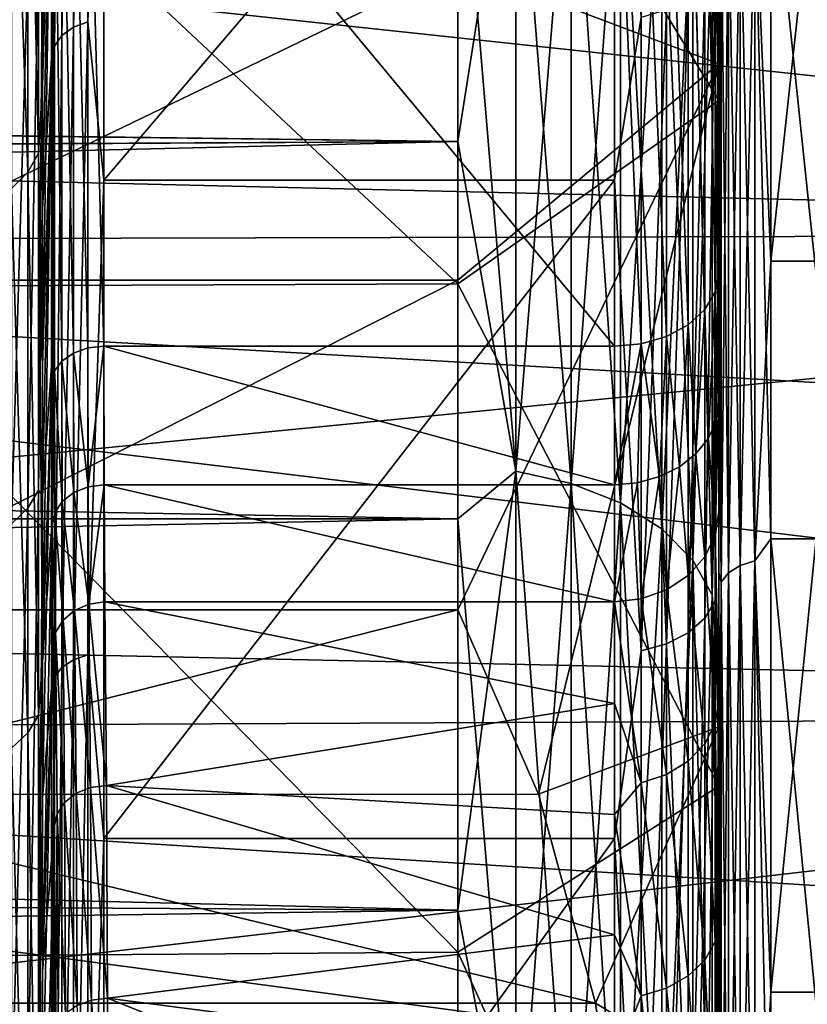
# Model space of a CAD drawing. Header units: metres. Extents: x -22 to 73, y -229 to 22.
# Tile 319 of 447: x 49.56 to 51.07, y 12.16 to 14.05. Entities that reach past the tile are written whole.
import ezdxf

# ---------------------------------------------------------------- set-up
doc = ezdxf.new("R2010")
doc.units = ezdxf.units.M
doc.layers.add('solid_509500_SW0001', color=7, linetype='CONTINUOUS')

msp = doc.modelspace()

# ---------------------------------------------------------------- linework, layer by layer
at = {"layer": 'solid_509500_SW0001'}
for points in [[(50.900002, 18.558929, 74.754898), (50.900002, 13.89556, 82.034813), (50.900002, 17.899578, 76.34671)], [(50.900002, 16.081785, 78.580109), (50.900002, 13.89556, 82.034813), (50.900002, 18.558929, 74.754898)], [(50.900002, 17.899578, 76.34671), (50.900002, 13.89556, 82.034813), (50.900002, 15.097686, 80.732727)], [(50.900002, 16.081785, 78.580109), (50.900002, 15.048808, 80.00399), (50.900002, 13.89556, 82.034813)], [(49.640697, 14.019617, 80.838112), (49.6628, 14.03562, 80.85276), (49.6628, 15.134165, 79.539032)], [(49.640697, 15.11691, 79.525871), (49.640697, 14.019617, 80.838112), (49.6628, 15.134165, 79.539032)], [(49.6628, 14.03562, 80.85276), (49.690479, 14.045868, 80.862144), (49.690479, 15.145215, 79.547455)], [(49.6628, 15.134165, 79.539032), (49.6628, 14.03562, 80.85276), (49.690479, 15.145215, 79.547455)], [(49.690479, 15.145215, 79.547455), (49.690479, 14.045868, 80.862144), (49.720963, 14.889377, 79.883141)], [(49.640697, 15.11691, 79.525871), (49.626297, 15.095104, 79.509247), (49.626297, 13.999394, 80.819588)], [(49.640697, 15.11691, 79.525871), (49.626297, 13.999394, 80.819588), (49.640697, 14.019617, 80.838112)], [(50.900002, 13.965359, 54.034641), (50.900002, 15.129377, 55.304943), (50.400002, 14.154616, 54.953571)], [(50.900002, 14.74995, 55.630627), (50.900002, 15.129377, 55.304943), (50.900002, 13.965359, 54.034641)], [(49.626297, 15.095104, 79.509247), (49.620975, 14.538611, 80.157196), (49.620975, 13.976914, 80.799004)], [(49.626297, 13.999394, 80.819588), (49.626297, 15.095104, 79.509247), (49.620975, 13.976914, 80.799004)], [(50.400002, 14.715444, 80.410408), (50.900002, 15.097686, 80.732727), (50.900002, 13.89556, 82.034813)], [(49.603432, 13.923838, 56.67728), (49.620975, 15.043667, 56.473652), (49.620975, 14.509841, 55.808479)], [(49.603432, 13.923838, 56.67728), (49.603432, 14.431903, 57.332413), (49.620975, 15.043667, 56.473652)], [(50.893185, 14.158701, 80.965469), (50.900002, 13.890158, 81.327637), (50.900002, 15.048808, 80.00399)], [(50.900002, 15.048808, 80.00399), (50.900002, 12.581553, 83.223892), (50.900002, 13.89556, 82.034813)], [(50.900002, 15.048808, 80.00399), (50.900002, 13.890158, 81.327637), (50.900002, 12.581553, 83.223892)], [(49.690479, 14.045868, 80.862144), (49.720963, 13.742634, 81.19252), (49.720963, 14.889377, 79.883141)], [(49.720963, 13.742634, 81.19252), (50.700001, 13.742634, 81.19252), (50.700001, 14.889377, 79.883141)], [(49.720963, 13.742634, 81.19252), (50.700001, 14.889377, 79.883141), (49.720963, 14.889377, 79.883141)], [(50.700001, 14.889377, 79.883141), (50.700001, 13.742634, 81.19252), (50.75156, 14.054363, 80.869926)], [(50.969189, 14.315472, 82.315475), (51, 13.587374, 83.014854), (51, 14.878596, 81.736443)], [(51.139996, 14.878596, 81.736443), (51, 14.878596, 81.736443), (51, 13.587374, 83.014854)], [(51.139996, 13.587374, 83.014854), (51.139996, 14.878596, 81.736443), (51, 13.587374, 83.014854)], [(50.900002, 13.520258, 82.94072), (50.900002, 14.80511, 81.668617), (50.900002, 14.160263, 82.823524)], [(50.904896, 14.270053, 82.27005), (50.900002, 14.80511, 81.668617), (50.900002, 13.520258, 82.94072)], [(49.575569, 14.721699, 57.909058), (49.595928, 14.760883, 57.882198), (49.595928, 13.794508, 56.599773)], [(49.595928, 14.760883, 57.882198), (49.603432, 14.431903, 57.332413), (49.603432, 13.923838, 56.67728)], [(49.595928, 13.794508, 56.599773), (49.595928, 14.760883, 57.882198), (49.603432, 13.923838, 56.67728)], [(50.893185, 14.698559, 55.649914), (50.900002, 14.74995, 55.630627), (50.900002, 13.565347, 54.341892)], [(50.900002, 13.565347, 54.341892), (50.900002, 14.74995, 55.630627), (50.900002, 13.965359, 54.034641)], [(49.543716, 14.688126, 57.932068), (49.575569, 14.721699, 57.909058), (49.575569, 13.757888, 56.630035)], [(49.575569, 13.757888, 56.630035), (49.575569, 14.721699, 57.909058), (49.595928, 13.794508, 56.599773)], [(49.150002, 14.713071, 80.413223), (50.400002, 14.715444, 80.410408), (50.400002, 13.543731, 81.679543)], [(49.150002, 13.538564, 81.684654), (49.150002, 14.713071, 80.413223), (50.400002, 13.543731, 81.679543)], [(50.400002, 13.543731, 81.679543), (50.400002, 14.715444, 80.410408), (50.900002, 13.89556, 82.034813)], [(49.543716, 13.726514, 56.655964), (49.543716, 14.688126, 57.932068), (49.575569, 13.757888, 56.630035)], [(50.893185, 14.698559, 55.649914), (50.893185, 13.52887, 54.37862), (50.87318, 14.661593, 55.680973)], [(50.893185, 14.698559, 55.649914), (50.900002, 13.565347, 54.341892), (50.893185, 13.52887, 54.37862)], [(50.87318, 14.661593, 55.680973), (50.87318, 13.494846, 54.412876), (50.841347, 14.629859, 55.707638)], [(50.893185, 13.52887, 54.37862), (50.87318, 13.494846, 54.412876), (50.87318, 14.661593, 55.680973)], [(50.841347, 14.629859, 55.707638), (50.841347, 13.465636, 54.442287), (50.799866, 14.605521, 55.728088)], [(50.87318, 13.494846, 54.412876), (50.841347, 13.465636, 54.442287), (50.841347, 14.629859, 55.707638)], [(46.391273, 14.611442, 60.056919), (46.391273, 13.816216, 58.74263), (53.890381, 14.42117, 59.982529)], [(50.799866, 14.605521, 55.728088), (50.799866, 13.443235, 54.46484), (50.75156, 14.590242, 55.740925)], [(50.841347, 13.465636, 54.442287), (50.799866, 13.443235, 54.46484), (50.799866, 14.605521, 55.728088)], [(49.690479, 14.581423, 55.748333), (49.720963, 14.602023, 55.765484), (49.720963, 13.424409, 54.483795)], [(49.720963, 14.602023, 55.765484), (50.700001, 13.424409, 54.483795), (49.720963, 13.424409, 54.483795)], [(49.720963, 14.602023, 55.765484), (50.700001, 14.602023, 55.765484), (50.700001, 13.424409, 54.483795)], [(50.700001, 14.602023, 55.765484), (50.75156, 13.429173, 54.479), (50.700001, 13.424409, 54.483795)], [(50.700001, 14.602023, 55.765484), (50.75156, 14.590242, 55.740925), (50.75156, 13.429173, 54.479)], [(50.799866, 13.443235, 54.46484), (50.75156, 13.429173, 54.479), (50.75156, 14.590242, 55.740925)], [(49.640697, 14.554172, 55.771233), (49.6628, 14.570785, 55.757275), (49.6628, 13.411263, 54.497032)], [(49.6628, 14.570785, 55.757275), (49.690479, 14.581423, 55.748333), (49.690479, 13.421055, 54.487171)], [(49.6628, 14.570785, 55.757275), (49.690479, 13.421055, 54.487171), (49.6628, 13.411263, 54.497032)], [(49.690479, 13.421055, 54.487171), (49.690479, 14.581423, 55.748333), (49.720963, 13.424409, 54.483795)], [(49.640697, 14.554172, 55.771233), (49.640697, 13.395972, 54.512428), (49.626297, 14.533177, 55.788872)], [(49.640697, 14.554172, 55.771233), (49.6628, 13.411263, 54.497032), (49.640697, 13.395972, 54.512428)], [(49.603432, 13.688426, 79.606216), (49.620975, 13.976914, 80.799004), (49.620975, 14.538611, 80.157196)], [(49.603432, 14.209835, 78.961647), (49.603432, 13.688426, 79.606216), (49.620975, 14.538611, 80.157196)], [(49.626297, 14.533177, 55.788872), (49.626297, 13.376649, 54.531883), (49.620975, 14.509841, 55.808479)], [(49.640697, 13.395972, 54.512428), (49.626297, 13.376649, 54.531883), (49.626297, 14.533177, 55.788872)], [(50.400002, 13.816713, 83.814499), (50.400002, 14.512316, 83.178696), (19.74544, 14.217641, 83.455055)], [(50.400002, 14.512316, 52.821308), (50.400002, 13.816713, 52.185501), (19.761166, 14.199402, 52.528187)], [(50.511261, 14.522042, 52.847973), (50.511261, 13.184745, 51.671001), (50.400002, 14.512316, 52.821308)], [(50.511261, 14.522042, 83.152031), (50.400002, 14.512316, 83.178696), (50.400002, 13.816713, 83.814499)], [(50.511261, 13.184745, 84.328995), (50.511261, 14.522042, 83.152031), (50.400002, 13.816713, 83.814499)], [(50.511261, 13.184745, 51.671001), (50.400002, 13.816713, 52.185501), (50.400002, 14.512316, 52.821308)], [(50.617043, 13.161483, 51.69981), (50.511261, 13.184745, 51.671001), (50.511261, 14.522042, 52.847973)], [(50.617043, 14.496421, 52.874706), (50.617043, 13.161483, 51.69981), (50.511261, 14.522042, 52.847973)], [(50.617043, 14.496421, 83.125298), (50.511261, 14.522042, 83.152031), (50.511261, 13.184745, 84.328995)], [(49.603432, 13.386058, 56.04631), (49.620975, 14.509841, 55.808479), (49.620975, 13.946628, 55.167999)], [(49.603432, 13.386058, 56.04631), (49.603432, 13.923838, 56.67728), (49.620975, 14.509841, 55.808479)], [(49.626297, 13.376649, 54.531883), (49.620975, 13.946628, 55.167999), (49.620975, 14.509841, 55.808479)], [(50.617043, 13.161483, 84.300186), (50.617043, 14.496421, 83.125298), (50.511261, 13.184745, 84.328995)], [(50.711922, 13.124003, 51.746231), (50.617043, 13.161483, 51.69981), (50.617043, 14.496421, 52.874706)], [(50.711922, 14.45514, 52.917778), (50.711922, 13.124003, 51.746231), (50.617043, 14.496421, 52.874706)], [(50.711922, 14.45514, 83.082222), (50.617043, 14.496421, 83.125298), (50.617043, 13.161483, 84.300186)], [(50.711922, 13.124003, 84.253769), (50.711922, 14.45514, 83.082222), (50.617043, 13.161483, 84.300186)], [(50.791126, 13.074189, 51.807922), (50.711922, 13.124003, 51.746231), (50.711922, 14.45514, 52.917778)], [(50.791126, 14.400273, 52.975025), (50.791126, 13.074189, 51.807922), (50.711922, 14.45514, 52.917778)], [(50.791126, 14.400273, 83.024979), (50.711922, 14.45514, 83.082222), (50.711922, 13.124003, 84.253769)], [(46.391273, 14.445275, 76.241402), (53.890381, 14.059339, 76.636261), (53.890381, 13.64168, 77.281952)], [(46.391273, 13.623234, 77.539093), (46.391273, 14.445275, 76.241402), (53.890381, 13.64168, 77.281952)], [(46.391273, 13.816216, 58.74263), (53.890381, 13.637587, 58.71204), (53.890381, 14.42117, 59.982529)], [(50.791126, 13.074189, 84.192078), (50.791126, 14.400273, 83.024979), (50.711922, 13.124003, 84.253769)], [(50.850677, 13.014544, 51.881794), (50.791126, 13.074189, 51.807922), (50.791126, 14.400273, 52.975025)], [(50.850677, 14.334578, 53.043568), (50.850677, 13.014544, 51.881794), (50.791126, 14.400273, 52.975025)], [(50.850677, 14.334578, 82.956429), (50.791126, 14.400273, 83.024979), (50.791126, 13.074189, 84.192078)], [(50.969189, 14.315472, 53.684528), (51, 14.390138, 53.75267), (51, 13.055086, 52.520103)], [(51.139996, 13.055086, 52.520103), (51, 13.055086, 52.520103), (51, 14.390138, 53.75267)], [(51.139996, 14.390138, 53.75267), (51.139996, 13.055086, 52.520103), (51, 14.390138, 53.75267)], [(50.850677, 13.014544, 84.11821), (50.850677, 14.334578, 82.956429), (50.791126, 13.074189, 84.192078)], [(50.887589, 12.948062, 51.964127), (50.850677, 13.014544, 51.881794), (50.850677, 14.334578, 53.043568)], [(50.887589, 14.261353, 53.119968), (50.887589, 12.948062, 51.964127), (50.850677, 14.334578, 53.043568)], [(50.887589, 14.261353, 82.880028), (50.850677, 14.334578, 82.956429), (50.850677, 13.014544, 84.11821)], [(50.900002, 14.319057, 53.823009), (50.900002, 12.990603, 52.596535), (50.900002, 14.160262, 53.176476)], [(50.904896, 14.270053, 53.729946), (50.900002, 12.990603, 52.596535), (50.900002, 14.319057, 53.823009)], [(50.941273, 14.305434, 53.694565), (50.941273, 13.004197, 52.502201), (50.919117, 14.289783, 53.710217)], [(50.941273, 14.305434, 82.305435), (50.919117, 14.289783, 82.28978), (50.919117, 12.989969, 83.480843)], [(50.941273, 13.004197, 83.497795), (50.941273, 14.305434, 82.305435), (50.919117, 12.989969, 83.480843)], [(50.969189, 14.315472, 53.684528), (50.969189, 13.013322, 52.491325), (50.941273, 14.305434, 53.694565)], [(50.969189, 14.315472, 82.315475), (50.941273, 14.305434, 82.305435), (50.941273, 13.004197, 83.497795)], [(50.969189, 13.013322, 83.508675), (50.969189, 14.315472, 82.315475), (50.941273, 13.004197, 83.497795)], [(50.969189, 13.013322, 52.491325), (50.941273, 13.004197, 52.502201), (50.941273, 14.305434, 53.694565)], [(50.969189, 13.013322, 83.508675), (51, 13.587374, 83.014854), (50.969189, 14.315472, 82.315475)], [(50.969189, 14.315472, 53.684528), (51, 13.055086, 52.520103), (50.969189, 13.013322, 52.491325)], [(50.919117, 14.289783, 53.710217), (50.919117, 12.989969, 52.519157), (50.904896, 14.270053, 53.729946)], [(50.919117, 14.289783, 82.28978), (50.904896, 14.270053, 82.27005), (50.904896, 12.972034, 83.459465)], [(50.919117, 12.989969, 83.480843), (50.919117, 14.289783, 82.28978), (50.904896, 12.972034, 83.459465)], [(50.941273, 13.004197, 52.502201), (50.919117, 12.989969, 52.519157), (50.919117, 14.289783, 53.710217)], [(50.904896, 14.270053, 53.729946), (50.904896, 12.972034, 52.540531), (50.900002, 12.990603, 52.596535)], [(50.904896, 12.972034, 83.459465), (50.904896, 14.270053, 82.27005), (50.900002, 13.520258, 82.94072)], [(50.919117, 12.989969, 52.519157), (50.904896, 12.972034, 52.540531), (50.904896, 14.270053, 53.729946)], [(50.887589, 12.948062, 84.035873), (50.887589, 14.261353, 82.880028), (50.850677, 13.014544, 84.11821)], [(50.887589, 12.948062, 84.035873), (50.900002, 14.160263, 82.823524), (50.887589, 14.261353, 82.880028)], [(50.887589, 14.261353, 53.119968), (50.900002, 14.160262, 53.176476), (50.900002, 13.480598, 52.555798)], [(50.887589, 14.261353, 53.119968), (50.900002, 13.480598, 52.555798), (50.887589, 12.948062, 51.964127)], [(50.400002, 13.816713, 83.814499), (19.74544, 14.217641, 83.455055), (20.18442, 13.661222, 83.949013)], [(49.595928, 13.148734, 80.139374), (49.603432, 13.688426, 79.606216), (49.603432, 14.209835, 78.961647)], [(49.595928, 14.183967, 78.911858), (49.595928, 13.148734, 80.139374), (49.603432, 14.209835, 78.961647)], [(50.400002, 13.816713, 52.185501), (20.19664, 13.646541, 52.038422), (19.761166, 14.199402, 52.528187)], [(49.575569, 13.11383, 80.107147), (49.595928, 13.148734, 80.139374), (49.595928, 14.183967, 78.911858)], [(49.575569, 14.146314, 78.882896), (49.575569, 13.11383, 80.107147), (49.595928, 14.183967, 78.911858)], [(49.150002, 13.550855, 54.327515), (50.400002, 13.550855, 54.327515), (50.400002, 14.154616, 54.953571)], [(49.150002, 14.154616, 54.953571), (49.150002, 13.550855, 54.327515), (50.400002, 14.154616, 54.953571)], [(50.900002, 13.965359, 54.034641), (50.400002, 14.154616, 54.953571), (50.400002, 13.550855, 54.327515)], [(50.893185, 14.158701, 80.965469), (50.87318, 14.123094, 80.932861), (50.87318, 12.903346, 82.15007)], [(50.893185, 12.935879, 82.185745), (50.893185, 14.158701, 80.965469), (50.87318, 12.903346, 82.15007)], [(50.887589, 12.948062, 84.035873), (50.900002, 13.480598, 83.444206), (50.900002, 14.160263, 82.823524)], [(50.893185, 12.935879, 82.185745), (50.900002, 13.890158, 81.327637), (50.893185, 14.158701, 80.965469)], [(50.900002, 13.520258, 82.94072), (50.900002, 14.160263, 82.823524), (50.900002, 13.480598, 83.444206)], [(50.900002, 12.990603, 52.596535), (50.900002, 13.480598, 52.555798), (50.900002, 14.160262, 53.176476)], [(49.543716, 13.083923, 80.079536), (49.575569, 13.11383, 80.107147), (49.575569, 14.146314, 78.882896)], [(49.543716, 14.114053, 78.858078), (49.543716, 13.083923, 80.079536), (49.575569, 14.146314, 78.882896)], [(50.87318, 14.123094, 80.932861), (50.841347, 14.092525, 80.904869), (50.841347, 12.875417, 82.119438)], [(50.87318, 12.903346, 82.15007), (50.87318, 14.123094, 80.932861), (50.841347, 12.875417, 82.119438)], [(50.841347, 14.092525, 80.904869), (50.799866, 14.06908, 80.8834), (50.799866, 12.853998, 82.095955)], [(50.841347, 12.875417, 82.119438), (50.841347, 14.092525, 80.904869), (50.799866, 12.853998, 82.095955)], [(50.799866, 14.06908, 80.8834), (50.75156, 14.054363, 80.869926), (50.75156, 12.840551, 82.081207)], [(50.799866, 12.853998, 82.095955), (50.799866, 14.06908, 80.8834), (50.75156, 12.840551, 82.081207)], [(49.6628, 12.823427, 82.062424), (49.690479, 12.83279, 82.072693), (49.690479, 14.045868, 80.862144)], [(49.6628, 14.03562, 80.85276), (49.6628, 12.823427, 82.062424), (49.690479, 14.045868, 80.862144)], [(49.690479, 14.045868, 80.862144), (49.690479, 12.83279, 82.072693), (49.720963, 13.742634, 81.19252)], [(50.700001, 13.742634, 81.19252), (50.75156, 12.840551, 82.081207), (50.75156, 14.054363, 80.869926)], [(49.640697, 14.019617, 80.838112), (49.626297, 13.999394, 80.819588), (49.626297, 12.79033, 82.026131)], [(49.640697, 14.019617, 80.838112), (49.626297, 12.79033, 82.026131), (49.640697, 12.808806, 82.046394)], [(49.640697, 12.808806, 82.046394), (49.6628, 12.823427, 82.062424), (49.6628, 14.03562, 80.85276)], [(49.640697, 14.019617, 80.838112), (49.640697, 12.808806, 82.046394), (49.6628, 14.03562, 80.85276)], [(49.626297, 13.999394, 80.819588), (49.620975, 13.976914, 80.799004), (49.620975, 13.386909, 81.414894)], [(49.626297, 13.999394, 80.819588), (49.620975, 13.386909, 81.414894), (49.620975, 12.769792, 82.003609)], [(49.626297, 12.79033, 82.026131), (49.626297, 13.999394, 80.819588), (49.620975, 12.769792, 82.003609)], [(49.603432, 13.137805, 80.226006), (49.620975, 13.386909, 81.414894), (49.620975, 13.976914, 80.799004)], [(49.603432, 13.688426, 79.606216), (49.603432, 13.137805, 80.226006), (49.620975, 13.976914, 80.799004)], [(50.900002, 13.965359, 54.034641), (50.400002, 13.550855, 54.327515), (50.400002, 12.919448, 53.729389)], [(50.554626, 12.565733, 53.213455), (50.900002, 13.965359, 54.034641), (50.400002, 12.919448, 53.729389)], [(50.554626, 12.565733, 53.213455), (50.900002, 12.695055, 52.870621), (50.900002, 13.965359, 54.034641)], [(50.900002, 13.565347, 54.341892), (50.900002, 13.965359, 54.034641), (50.900002, 12.695055, 52.870621)], [(49.603432, 12.819713, 55.440853), (49.620975, 13.946628, 55.167999), (49.620975, 13.355169, 54.553509)], [(49.603432, 12.819713, 55.440853), (49.603432, 13.386058, 56.04631), (49.620975, 13.946628, 55.167999)], [(49.626297, 13.376649, 54.531883), (49.620975, 13.355169, 54.553509), (49.620975, 13.946628, 55.167999)], [(49.595928, 13.794508, 56.599773), (49.603432, 13.923838, 56.67728), (49.603432, 13.386058, 56.04631)], [(50.400002, 13.543731, 81.679543), (50.900002, 13.89556, 82.034813), (50.900002, 12.581553, 83.223892)], [(50.893185, 12.935879, 82.185745), (50.900002, 12.61551, 82.539993), (50.900002, 13.890158, 81.327637)], [(50.900002, 13.890158, 81.327637), (50.900002, 12.61551, 82.539993), (50.900002, 12.581553, 83.223892)], [(50.400002, 13.816713, 83.814499), (20.18442, 13.661222, 83.949013), (20.606001, 13.095942, 84.416344)], [(50.400002, 13.816713, 52.185501), (50.400002, 13.093286, 51.581539), (20.19664, 13.646541, 52.038422)], [(50.400002, 13.093286, 84.418465), (50.400002, 13.816713, 83.814499), (20.606001, 13.095942, 84.416344)], [(46.391273, 13.816216, 58.74263), (46.391273, 12.903117, 57.50732), (53.890381, 13.637587, 58.71204)], [(50.511261, 13.184745, 51.671001), (50.400002, 13.093286, 51.581539), (50.400002, 13.816713, 52.185501)], [(50.511261, 13.184745, 84.328995), (50.400002, 13.816713, 83.814499), (50.400002, 13.093286, 84.418465)], [(49.575569, 13.757888, 56.630035), (49.595928, 13.794508, 56.599773), (49.595928, 12.717067, 55.409138)], [(49.595928, 13.794508, 56.599773), (49.603432, 13.386058, 56.04631), (49.603432, 12.819713, 55.440853)], [(49.595928, 12.717067, 55.409138), (49.595928, 13.794508, 56.599773), (49.603432, 12.819713, 55.440853)], [(49.543716, 13.726514, 56.655964), (49.575569, 13.757888, 56.630035), (49.575569, 12.683308, 55.442562)], [(49.575569, 12.683308, 55.442562), (49.575569, 13.757888, 56.630035), (49.595928, 12.717067, 55.409138)], [(49.690479, 12.83279, 82.072693), (49.720963, 12.481168, 82.391769), (49.720963, 13.742634, 81.19252)], [(49.720963, 12.481168, 82.391769), (50.700001, 12.481168, 82.391769), (50.700001, 13.742634, 81.19252)], [(49.720963, 12.481168, 82.391769), (50.700001, 13.742634, 81.19252), (49.720963, 13.742634, 81.19252)], [(50.700001, 13.742634, 81.19252), (50.700001, 12.481168, 82.391769), (50.75156, 12.840551, 82.081207)], [(49.543716, 12.654383, 55.471199), (49.543716, 13.726514, 56.655964), (49.575569, 12.683308, 55.442562)], [(49.595928, 13.148734, 80.139374), (49.603432, 13.137805, 80.226006), (49.603432, 13.688426, 79.606216)], [(50.400002, 13.093286, 51.581539), (20.61352, 13.086872, 51.576427), (20.19664, 13.646541, 52.038422)], [(46.391273, 13.623234, 77.539093), (53.890381, 13.64168, 77.281952), (53.890381, 13.194582, 77.907219)], [(46.391273, 12.903117, 57.50732), (53.890381, 12.742145, 57.517265), (53.890381, 13.637587, 58.71204)], [(46.391273, 13.623234, 77.539093), (53.890381, 13.194582, 77.907219), (53.890381, 12.718926, 78.510895)], [(46.391273, 12.684963, 78.755394), (46.391273, 13.623234, 77.539093), (53.890381, 12.718926, 78.510895)], [(50.969189, 13.013322, 83.508675), (51, 12.186754, 84.172371), (51, 13.587374, 83.014854)], [(51.139996, 13.587374, 83.014854), (51, 13.587374, 83.014854), (51, 12.186754, 84.172371)], [(51.139996, 12.186754, 84.172371), (51.139996, 13.587374, 83.014854), (51, 12.186754, 84.172371)], [(49.150002, 12.919448, 53.729389), (50.400002, 12.919448, 53.729389), (50.400002, 13.550855, 54.327515)], [(49.150002, 13.550855, 54.327515), (49.150002, 12.919448, 53.729389), (50.400002, 13.550855, 54.327515)], [(50.894985, 13.281761, 54.088268), (50.893185, 13.52887, 54.37862), (50.900002, 13.565347, 54.341892)], [(50.894985, 13.281761, 54.088268), (50.900002, 13.565347, 54.341892), (50.900002, 13.316936, 54.061001)], [(50.900002, 13.316936, 54.061001), (50.900002, 13.565347, 54.341892), (50.900002, 12.695055, 52.870621)], [(49.150002, 13.538564, 81.684654), (50.400002, 13.543731, 81.679543), (50.400002, 12.262976, 82.838531)], [(49.150002, 12.254449, 82.845573), (49.150002, 13.538564, 81.684654), (50.400002, 12.262976, 82.838531)], [(50.400002, 12.262976, 82.838531), (50.400002, 13.543731, 81.679543), (50.900002, 12.581553, 83.223892)], [(50.880196, 13.248351, 54.114166), (50.87318, 13.494846, 54.412876), (50.893185, 13.52887, 54.37862)], [(50.880196, 13.248351, 54.114166), (50.893185, 13.52887, 54.37862), (50.894985, 13.281761, 54.088268)], [(50.900002, 13.520258, 82.94072), (50.900002, 13.480598, 83.444206), (50.900002, 12.773694, 84.033798)], [(50.900002, 12.126552, 84.092522), (50.900002, 13.520258, 82.94072), (50.900002, 12.773694, 84.033798)], [(50.904896, 12.972034, 83.459465), (50.900002, 13.520258, 82.94072), (50.900002, 12.126552, 84.092522)], [(50.856365, 13.21838, 54.137398), (50.841347, 13.465636, 54.442287), (50.87318, 13.494846, 54.412876)], [(50.856365, 13.21838, 54.137398), (50.87318, 13.494846, 54.412876), (50.880196, 13.248351, 54.114166)], [(50.887589, 12.948062, 84.035873), (50.900002, 12.773694, 84.033798), (50.900002, 13.480598, 83.444206)], [(50.887589, 12.948062, 51.964127), (50.900002, 13.480598, 52.555798), (50.900002, 12.773694, 51.966202)], [(50.900002, 11.557565, 51.494087), (50.900002, 12.773694, 51.966202), (50.900002, 13.480598, 52.555798)], [(50.900002, 12.990603, 52.596535), (50.900002, 11.557565, 51.494087), (50.900002, 13.480598, 52.555798)], [(50.824699, 13.193351, 54.156799), (50.799866, 13.443235, 54.46484), (50.841347, 13.465636, 54.442287)], [(50.824699, 13.193351, 54.156799), (50.841347, 13.465636, 54.442287), (50.856365, 13.21838, 54.137398)], [(50.786777, 13.174519, 54.171398), (50.75156, 13.429173, 54.479), (50.799866, 13.443235, 54.46484)], [(50.786777, 13.174519, 54.171398), (50.799866, 13.443235, 54.46484), (50.824699, 13.193351, 54.156799)], [(49.690933, 13.155029, 54.186398), (49.6628, 13.411263, 54.497032), (49.690479, 13.421055, 54.487171)], [(49.690933, 13.155029, 54.186398), (49.690479, 13.421055, 54.487171), (49.720963, 13.424409, 54.483795)], [(49.690933, 13.155029, 54.186398), (49.720963, 13.424409, 54.483795), (49.721508, 13.158863, 54.183529)], [(49.720963, 13.424409, 54.483795), (50.700001, 13.424409, 54.483795), (50.700001, 13.158865, 54.183533)], [(49.721508, 13.158863, 54.183529), (49.720963, 13.424409, 54.483795), (50.700001, 13.158865, 54.183533)], [(50.75156, 13.429173, 54.479), (50.700001, 13.158865, 54.183533), (50.700001, 13.424409, 54.483795)], [(50.744503, 13.162828, 54.180458), (50.700001, 13.158865, 54.183533), (50.75156, 13.429173, 54.479)], [(50.744503, 13.162828, 54.180458), (50.75156, 13.429173, 54.479), (50.786777, 13.174519, 54.171398)], [(49.663288, 13.143994, 54.194862), (49.640697, 13.395972, 54.512428), (49.6628, 13.411263, 54.497032)], [(49.663288, 13.143994, 54.194862), (49.6628, 13.411263, 54.497032), (49.690933, 13.155029, 54.186398)], [(49.603432, 12.559148, 80.81971), (49.620975, 12.769792, 82.003609), (49.620975, 13.386909, 81.414894)], [(49.603432, 13.137805, 80.226006), (49.603432, 12.559148, 80.81971), (49.620975, 13.386909, 81.414894)], [(49.641216, 13.126814, 54.208103), (49.626297, 13.376649, 54.531883), (49.640697, 13.395972, 54.512428)], [(49.641216, 13.126814, 54.208103), (49.640697, 13.395972, 54.512428), (49.663288, 13.143994, 54.194862)], [(49.626839, 13.105134, 54.224861), (49.620975, 13.355169, 54.553509), (49.626297, 13.376649, 54.531883)], [(49.626839, 13.105134, 54.224861), (49.626297, 13.376649, 54.531883), (49.641216, 13.126814, 54.208103)], [(49.603432, 12.819713, 55.440853), (49.620975, 13.355169, 54.553509), (49.621521, 13.081031, 54.24353)], [(49.626839, 13.105134, 54.224861), (49.621521, 13.081031, 54.24353), (49.620975, 13.355169, 54.553509)], [(50.893185, 13.062183, 53.776573), (50.900002, 13.316936, 54.061001), (50.900002, 13.106845, 53.750404)], [(50.894985, 13.281761, 54.088268), (50.900002, 13.316936, 54.061001), (50.893185, 13.062183, 53.776573)], [(50.900002, 13.106845, 53.750404), (50.900002, 13.316936, 54.061001), (50.900002, 12.695055, 52.870621)], [(50.880196, 13.248351, 54.114166), (50.894985, 13.281761, 54.088268), (50.893185, 13.062183, 53.776573)], [(50.856365, 13.21838, 54.137398), (50.880196, 13.248351, 54.114166), (50.87318, 13.020526, 53.80098)], [(50.880196, 13.248351, 54.114166), (50.893185, 13.062183, 53.776573), (50.87318, 13.020526, 53.80098)], [(50.824699, 13.193351, 54.156799), (50.856365, 13.21838, 54.137398), (50.841347, 12.984763, 53.821938)], [(50.856365, 13.21838, 54.137398), (50.87318, 13.020526, 53.80098), (50.841347, 12.984763, 53.821938)], [(50.786777, 13.174519, 54.171398), (50.824699, 13.193351, 54.156799), (50.799866, 12.957336, 53.838005)], [(50.824699, 13.193351, 54.156799), (50.841347, 12.984763, 53.821938), (50.799866, 12.957336, 53.838005)], [(50.511261, 13.184745, 51.671001), (50.511261, 11.752451, 50.611683), (50.400002, 13.093286, 51.581539)], [(50.511261, 13.184745, 84.328995), (50.400002, 13.093286, 84.418465), (50.400002, 12.343491, 84.989357)], [(50.511261, 11.752451, 85.388313), (50.511261, 13.184745, 84.328995), (50.400002, 12.343491, 84.989357)], [(50.617043, 11.731716, 50.642361), (50.511261, 11.752451, 50.611683), (50.511261, 13.184745, 51.671001)], [(50.617043, 13.161483, 51.69981), (50.617043, 11.731716, 50.642361), (50.511261, 13.184745, 51.671001)], [(50.617043, 13.161483, 84.300186), (50.511261, 13.184745, 84.328995), (50.511261, 11.752451, 85.388313)], [(50.744503, 13.162828, 54.180458), (50.786777, 13.174519, 54.171398), (50.75156, 12.940119, 53.848095)], [(50.786777, 13.174519, 54.171398), (50.799866, 12.957336, 53.838005), (50.75156, 12.940119, 53.848095)], [(49.692543, 12.930071, 53.853798), (49.663288, 13.143994, 54.194862), (49.690933, 13.155029, 54.186398)], [(49.692543, 12.930071, 53.853798), (49.690933, 13.155029, 54.186398), (49.721508, 13.158863, 54.183529)], [(49.692543, 12.930071, 53.853798), (49.721508, 13.158863, 54.183529), (49.723129, 12.934285, 53.851513)], [(49.721508, 13.158863, 54.183529), (50.700001, 13.158865, 54.183533), (50.700001, 12.934285, 53.851513)], [(49.723129, 12.934285, 53.851513), (49.721508, 13.158863, 54.183529), (50.700001, 12.934285, 53.851513)], [(50.617043, 11.731716, 85.357635), (50.617043, 13.161483, 84.300186), (50.511261, 11.752451, 85.388313)], [(50.711922, 11.698308, 50.691792), (50.617043, 11.731716, 50.642361), (50.617043, 13.161483, 51.69981)], [(50.711922, 13.124003, 51.746231), (50.711922, 11.698308, 50.691792), (50.617043, 13.161483, 51.69981)], [(50.711922, 13.124003, 84.253769), (50.617043, 13.161483, 84.300186), (50.617043, 11.731716, 85.357635)], [(50.744503, 13.162828, 54.180458), (50.75156, 12.940119, 53.848095), (50.700001, 12.934285, 53.851513)], [(50.744503, 13.162828, 54.180458), (50.700001, 12.934285, 53.851513), (50.700001, 13.158865, 54.183533)], [(49.575569, 11.97576, 81.233925), (49.595928, 12.007636, 81.26915), (49.595928, 13.148734, 80.139374)], [(49.575569, 13.11383, 80.107147), (49.575569, 11.97576, 81.233925), (49.595928, 13.148734, 80.139374)], [(49.595928, 13.148734, 80.139374), (49.595928, 12.007636, 81.26915), (49.603432, 13.137805, 80.226006)], [(49.595928, 12.007636, 81.26915), (49.603432, 12.559148, 80.81971), (49.603432, 13.137805, 80.226006)], [(49.66489, 12.917991, 53.86071), (49.641216, 13.126814, 54.208103), (49.663288, 13.143994, 54.194862)], [(49.692543, 12.930071, 53.853798), (49.66489, 12.917991, 53.86071), (49.663288, 13.143994, 54.194862)], [(49.543716, 11.94845, 81.203743), (49.575569, 11.97576, 81.233925), (49.575569, 13.11383, 80.107147)], [(49.543716, 13.083923, 80.079536), (49.543716, 11.94845, 81.203743), (49.575569, 13.11383, 80.107147)], [(49.642818, 12.899204, 53.871586), (49.626839, 13.105134, 54.224861), (49.641216, 13.126814, 54.208103)], [(49.66489, 12.917991, 53.86071), (49.642818, 12.899204, 53.871586), (49.641216, 13.126814, 54.208103)], [(50.711922, 11.698308, 85.308212), (50.711922, 13.124003, 84.253769), (50.617043, 11.731716, 85.357635)], [(50.791126, 11.653905, 50.757488), (50.711922, 11.698308, 50.691792), (50.711922, 13.124003, 51.746231)], [(50.791126, 13.074189, 51.807922), (50.791126, 11.653905, 50.757488), (50.711922, 13.124003, 51.746231)], [(50.791126, 13.074189, 84.192078), (50.711922, 13.124003, 84.253769), (50.711922, 11.698308, 85.308212)], [(50.400002, 13.093286, 84.418465), (20.606001, 13.095942, 84.416344), (21.008123, 12.524685, 84.856224)], [(49.628445, 12.875511, 53.885384), (49.621521, 13.081031, 54.24353), (49.626839, 13.105134, 54.224861)], [(49.642818, 12.899204, 53.871586), (49.628445, 12.875511, 53.885384), (49.626839, 13.105134, 54.224861)], [(50.893185, 13.062183, 53.776573), (50.900002, 13.106845, 53.750404), (50.900002, 12.74496, 53.202183)], [(50.900002, 12.74496, 53.202183), (50.900002, 13.106845, 53.750404), (50.900002, 12.695055, 52.870621)], [(50.400002, 13.093286, 51.581539), (50.400002, 12.343491, 51.010643), (20.61352, 13.086872, 51.576427)], [(50.400002, 12.343491, 51.010643), (21.011547, 12.520978, 51.141022), (20.61352, 13.086872, 51.576427)], [(50.400002, 12.343491, 84.989357), (50.400002, 13.093286, 84.418465), (21.008123, 12.524685, 84.856224)], [(49.603432, 12.226008, 54.862194), (49.621521, 13.081031, 54.24353), (49.623142, 12.849181, 53.900776)], [(49.603432, 12.226008, 54.862194), (49.603432, 12.819713, 55.440853), (49.621521, 13.081031, 54.24353)], [(49.628445, 12.875511, 53.885384), (49.623142, 12.849181, 53.900776), (49.621521, 13.081031, 54.24353)], [(50.511261, 11.752451, 50.611683), (50.400002, 12.343491, 51.010643), (50.400002, 13.093286, 51.581539)], [(50.791126, 11.653905, 85.242516), (50.791126, 13.074189, 84.192078), (50.711922, 11.698308, 85.308212)], [(50.850677, 11.600739, 50.836147), (50.791126, 11.653905, 50.757488), (50.791126, 13.074189, 51.807922)], [(50.850677, 13.014544, 51.881794), (50.850677, 11.600739, 50.836147), (50.791126, 13.074189, 51.807922)], [(50.850677, 13.014544, 84.11821), (50.791126, 13.074189, 84.192078), (50.791126, 11.653905, 85.242516)], [(50.87318, 13.020526, 53.80098), (50.893185, 13.062183, 53.776573), (50.893185, 12.70111, 53.22995)], [(50.893185, 12.70111, 53.22995), (50.893185, 13.062183, 53.776573), (50.900002, 12.74496, 53.202183)], [(50.969189, 13.013322, 52.491325), (51, 13.055086, 52.520103), (51, 11.614923, 51.41217)], [(51.139996, 11.614923, 51.41217), (51, 11.614923, 51.41217), (51, 13.055086, 52.520103)], [(51.139996, 13.055086, 52.520103), (51.139996, 11.614923, 51.41217), (51, 13.055086, 52.520103)], [(50.87318, 12.662312, 53.258686), (50.841347, 12.984763, 53.821938), (50.87318, 13.020526, 53.80098)], [(50.87318, 12.662312, 53.258686), (50.87318, 13.020526, 53.80098), (50.893185, 12.70111, 53.22995)], [(50.850677, 11.600739, 85.163849), (50.850677, 13.014544, 84.11821), (50.791126, 11.653905, 85.242516)], [(50.887589, 11.54148, 50.923824), (50.850677, 11.600739, 50.836147), (50.850677, 13.014544, 51.881794)], [(50.887589, 12.948062, 51.964127), (50.887589, 11.54148, 50.923824), (50.850677, 13.014544, 51.881794)], [(50.887589, 12.948062, 84.035873), (50.850677, 13.014544, 84.11821), (50.850677, 11.600739, 85.163849)], [(50.941273, 13.004197, 52.502201), (50.941273, 11.60399, 51.427784), (50.919117, 12.989969, 52.519157)], [(50.941273, 13.004197, 83.497795), (50.919117, 12.989969, 83.480843), (50.919117, 11.591293, 84.554085)], [(50.941273, 11.60399, 84.572212), (50.941273, 13.004197, 83.497795), (50.919117, 11.591293, 84.554085)], [(50.969189, 13.013322, 52.491325), (50.969189, 11.612132, 51.416157), (50.941273, 13.004197, 52.502201)], [(50.969189, 13.013322, 83.508675), (50.941273, 13.004197, 83.497795), (50.941273, 11.60399, 84.572212)], [(50.969189, 11.612132, 84.583847), (50.969189, 13.013322, 83.508675), (50.941273, 11.60399, 84.572212)], [(50.941273, 13.004197, 52.502201), (50.969189, 11.612132, 51.416157), (50.941273, 11.60399, 51.427784)], [(50.969189, 11.612132, 84.583847), (51, 12.186754, 84.172371), (50.969189, 13.013322, 83.508675)], [(50.969189, 13.013322, 52.491325), (51, 11.614923, 51.41217), (50.969189, 11.612132, 51.416157)], [(50.841347, 12.629003, 53.283356), (50.799866, 12.957336, 53.838005), (50.841347, 12.984763, 53.821938)], [(50.87318, 12.662312, 53.258686), (50.841347, 12.629003, 53.283356), (50.841347, 12.984763, 53.821938)], [(50.904896, 11.57529, 51.468773), (50.900002, 11.557565, 51.494087), (50.900002, 12.990603, 52.596535)], [(50.904896, 12.972034, 52.540531), (50.904896, 11.57529, 51.468773), (50.900002, 12.990603, 52.596535)], [(50.919117, 12.989969, 52.519157), (50.919117, 11.591293, 51.445915), (50.904896, 12.972034, 52.540531)], [(50.919117, 12.989969, 83.480843), (50.904896, 12.972034, 83.459465), (50.904896, 11.57529, 84.531227)], [(50.919117, 11.591293, 84.554085), (50.919117, 12.989969, 83.480843), (50.904896, 11.57529, 84.531227)], [(50.919117, 12.989969, 52.519157), (50.941273, 11.60399, 51.427784), (50.919117, 11.591293, 51.445915)], [(50.904896, 11.57529, 84.531227), (50.904896, 12.972034, 83.459465), (50.900002, 12.126552, 84.092522)], [(50.904896, 12.972034, 52.540531), (50.919117, 11.591293, 51.445915), (50.904896, 11.57529, 51.468773)], [(50.799866, 12.603458, 53.302277), (50.75156, 12.940119, 53.848095), (50.799866, 12.957336, 53.838005)], [(50.841347, 12.629003, 53.283356), (50.799866, 12.603458, 53.302277), (50.799866, 12.957336, 53.838005)], [(50.887589, 11.54148, 85.076172), (50.887589, 12.948062, 84.035873), (50.850677, 11.600739, 85.163849)], [(50.887589, 11.54148, 85.076172), (50.900002, 12.773694, 84.033798), (50.887589, 12.948062, 84.035873)], [(50.887589, 12.948062, 51.964127), (50.900002, 12.773694, 51.966202), (50.900002, 12.040942, 51.408867)], [(50.887589, 12.948062, 51.964127), (50.900002, 12.040942, 51.408867), (50.887589, 11.54148, 50.923824)], [(49.695408, 12.578818, 53.321945), (49.66489, 12.917991, 53.86071), (49.692543, 12.930071, 53.853798)], [(49.725983, 12.582739, 53.319191), (49.692543, 12.930071, 53.853798), (49.723129, 12.934285, 53.851513)], [(49.695408, 12.578818, 53.321945), (49.692543, 12.930071, 53.853798), (49.725983, 12.582739, 53.319191)], [(49.723129, 12.934285, 53.851513), (50.700001, 12.934285, 53.851513), (50.700001, 12.739982, 53.542095)], [(49.725983, 12.582739, 53.319191), (49.723129, 12.934285, 53.851513), (50.700001, 12.739982, 53.542095)], [(50.75156, 12.940119, 53.848095), (50.75156, 12.587421, 53.314152), (50.700001, 12.934285, 53.851513)], [(50.75156, 12.587421, 53.314152), (50.700001, 12.739982, 53.542095), (50.700001, 12.934285, 53.851513)], [(50.799866, 12.603458, 53.302277), (50.75156, 12.587421, 53.314152), (50.75156, 12.940119, 53.848095)], [(50.893185, 12.935879, 82.185745), (50.87318, 12.903346, 82.15007), (50.87318, 11.57912, 83.252693)], [(50.893185, 11.608314, 83.291153), (50.893185, 12.935879, 82.185745), (50.87318, 11.57912, 83.252693)], [(50.893185, 11.608314, 83.291153), (50.900002, 12.61551, 82.539993), (50.893185, 12.935879, 82.185745)], [(48.995304, 12.565537, 53.2132), (50.400002, 12.919448, 53.729389), (49.150002, 12.919448, 53.729389)], [(48.995304, 12.565537, 53.2132), (50.554626, 12.565733, 53.213455), (50.400002, 12.919448, 53.729389)], [(49.667759, 12.567574, 53.330135), (49.642818, 12.899204, 53.871586), (49.66489, 12.917991, 53.86071)], [(49.667759, 12.567574, 53.330135), (49.66489, 12.917991, 53.86071), (49.695408, 12.578818, 53.321945)], [(46.391273, 12.903117, 57.50732), (46.391273, 11.879932, 56.36153), (53.890381, 12.742145, 57.517265)], [(49.645687, 12.550083, 53.342976), (49.628445, 12.875511, 53.885384), (49.642818, 12.899204, 53.871586)], [(49.645687, 12.550083, 53.342976), (49.642818, 12.899204, 53.871586), (49.667759, 12.567574, 53.330135)], [(50.87318, 12.903346, 82.15007), (50.841347, 12.875417, 82.119438), (50.841347, 11.554057, 83.219681)], [(50.87318, 11.57912, 83.252693), (50.87318, 12.903346, 82.15007), (50.841347, 11.554057, 83.219681)], [(49.628445, 12.875511, 53.885384), (49.625999, 12.503502, 53.377365), (49.623142, 12.849181, 53.900776)], [(49.63131, 12.528021, 53.359238), (49.625999, 12.503502, 53.377365), (49.628445, 12.875511, 53.885384)], [(49.63131, 12.528021, 53.359238), (49.628445, 12.875511, 53.885384), (49.645687, 12.550083, 53.342976)], [(50.841347, 12.875417, 82.119438), (50.799866, 12.853998, 82.095955), (50.799866, 11.534836, 83.194366)], [(50.841347, 11.554057, 83.219681), (50.841347, 12.875417, 82.119438), (50.799866, 11.534836, 83.194366)], [(50.799866, 12.853998, 82.095955), (50.75156, 12.840551, 82.081207), (50.75156, 11.522769, 83.178467)], [(50.799866, 11.534836, 83.194366), (50.799866, 12.853998, 82.095955), (50.75156, 11.522769, 83.178467)], [(49.603432, 12.226008, 54.862194), (49.623142, 12.849181, 53.900776), (49.625999, 12.503502, 53.377365)], [(49.6628, 11.507402, 83.158226), (49.690479, 11.515804, 83.169296), (49.690479, 12.83279, 82.072693)], [(49.6628, 12.823427, 82.062424), (49.6628, 11.507402, 83.158226), (49.690479, 12.83279, 82.072693)], [(49.690479, 12.83279, 82.072693), (49.690479, 11.515804, 83.169296), (49.720963, 12.481168, 82.391769)], [(50.700001, 12.481168, 82.391769), (50.75156, 11.522769, 83.178467), (50.75156, 12.840551, 82.081207)], [(49.595928, 12.717067, 55.409138), (49.603432, 12.819713, 55.440853), (49.603432, 12.226008, 54.862194)], [(49.640697, 11.494282, 83.140945), (49.6628, 11.507402, 83.158226), (49.6628, 12.823427, 82.062424)], [(49.640697, 12.808806, 82.046394), (49.640697, 11.494282, 83.140945), (49.6628, 12.823427, 82.062424)], [(49.640697, 12.808806, 82.046394), (49.626297, 12.79033, 82.026131), (49.626297, 11.477702, 83.119102)], [(49.640697, 12.808806, 82.046394), (49.626297, 11.477702, 83.119102), (49.640697, 11.494282, 83.140945)], [(49.626297, 12.79033, 82.026131), (49.620975, 12.769792, 82.003609), (49.620975, 12.126812, 82.563965)], [(49.626297, 12.79033, 82.026131), (49.620975, 12.126812, 82.563965), (49.620975, 11.459271, 83.094826)], [(49.626297, 11.477702, 83.119102), (49.626297, 12.79033, 82.026131), (49.620975, 11.459271, 83.094826)], [(49.603432, 11.953688, 81.386055), (49.620975, 12.126812, 82.563965), (49.620975, 12.769792, 82.003609)], [(49.603432, 12.559148, 80.81971), (49.603432, 11.953688, 81.386055), (49.620975, 12.769792, 82.003609)], [(50.887589, 11.54148, 85.076172), (50.900002, 12.040942, 84.591133), (50.900002, 12.773694, 84.033798)], [(50.900002, 12.126552, 84.092522), (50.900002, 12.773694, 84.033798), (50.900002, 12.040942, 84.591133)], [(50.900002, 11.557565, 51.494087), (50.900002, 12.040942, 51.408867), (50.900002, 12.773694, 51.966202)], [(46.391273, 11.879932, 56.36153), (53.890381, 11.742559, 56.408524), (53.890381, 12.742145, 57.517265)], [(49.725983, 12.582739, 53.319191), (50.700001, 12.739982, 53.542095), (50.700001, 12.527054, 53.245186)], [(50.75156, 12.587421, 53.314152), (50.700001, 12.527054, 53.245186), (50.700001, 12.739982, 53.542095)], [(50.893185, 12.70111, 53.22995), (50.900002, 12.74496, 53.202183), (50.900002, 12.32371, 52.692478)], [(50.900002, 12.32371, 52.692478), (50.900002, 12.74496, 53.202183), (50.900002, 12.695055, 52.870621)], [(46.391273, 12.684963, 78.755394), (53.890381, 12.718926, 78.510895), (53.890381, 12.215382, 79.092087)], [(49.575569, 12.683308, 55.442562), (49.595928, 12.717067, 55.409138), (49.595928, 11.537235, 54.319874)], [(49.595928, 12.717067, 55.409138), (49.603432, 12.226008, 54.862194), (49.603432, 11.606214, 54.311573)], [(49.595928, 11.537235, 54.319874), (49.595928, 12.717067, 55.409138), (49.603432, 11.606214, 54.311573)], [(50.87318, 12.662312, 53.258686), (50.893185, 12.70111, 53.22995), (50.893185, 12.283483, 52.725212)], [(50.893185, 12.283483, 52.725212), (50.893185, 12.70111, 53.22995), (50.900002, 12.32371, 52.692478)], [(46.391273, 12.684963, 78.755394), (53.890381, 12.215382, 79.092087), (53.890381, 11.685534, 79.648964)], [(46.391273, 11.638469, 79.879929), (46.391273, 12.684963, 78.755394), (53.890381, 11.685534, 79.648964)], [(49.543716, 12.654383, 55.471199), (49.575569, 12.683308, 55.442562), (49.575569, 11.506608, 54.35619)], [(49.575569, 11.506608, 54.35619), (49.575569, 12.683308, 55.442562), (49.595928, 11.537235, 54.319874)], [(50.554626, 12.565733, 53.213455), (50.663639, 12.165661, 52.742908), (50.900002, 12.695055, 52.870621)], [(50.663639, 12.165661, 52.742908), (50.900002, 12.023038, 52.331272), (50.900002, 12.695055, 52.870621)], [(50.900002, 12.32371, 52.692478), (50.900002, 12.695055, 52.870621), (50.900002, 12.023038, 52.331272)], [(50.87318, 12.662312, 53.258686), (50.87318, 12.247991, 52.757946), (50.841347, 12.629003, 53.283356)], [(50.87318, 12.662312, 53.258686), (50.893185, 12.283483, 52.725212), (50.87318, 12.247991, 52.757946)], [(49.543716, 11.480367, 54.387306), (49.543716, 12.654383, 55.471199), (49.575569, 11.506608, 54.35619)], [(50.841347, 12.629003, 53.283356), (50.841347, 12.217521, 52.786045), (50.799866, 12.603458, 53.302277)], [(50.87318, 12.247991, 52.757946), (50.841347, 12.217521, 52.786045), (50.841347, 12.629003, 53.283356)], [(50.893185, 11.608314, 83.291153), (50.900002, 11.23551, 83.63092), (50.900002, 12.61551, 82.539993)], [(50.900002, 12.61551, 82.539993), (50.900002, 11.166245, 84.290413), (50.900002, 12.581553, 83.223892)], [(50.900002, 12.61551, 82.539993), (50.900002, 11.23551, 83.63092), (50.900002, 11.166245, 84.290413)], [(50.75156, 12.587421, 53.314152), (50.75156, 12.179483, 52.821125), (50.700001, 12.527054, 53.245186)], [(50.799866, 12.603458, 53.302277), (50.799866, 12.194153, 52.807598), (50.75156, 12.587421, 53.314152)], [(50.799866, 12.194153, 52.807598), (50.75156, 12.179483, 52.821125), (50.75156, 12.587421, 53.314152)], [(50.841347, 12.217521, 52.786045), (50.799866, 12.194153, 52.807598), (50.799866, 12.603458, 53.302277)], [(49.645687, 12.550083, 53.342976), (49.667759, 12.567574, 53.330135), (49.669823, 12.161088, 52.838726)], [(49.667759, 12.567574, 53.330135), (49.695408, 12.578818, 53.321945), (49.697468, 12.171361, 52.829353)], [(49.667759, 12.567574, 53.330135), (49.697468, 12.171361, 52.829353), (49.669823, 12.161088, 52.838726)], [(49.695408, 12.578818, 53.321945), (49.725983, 12.582739, 53.319191), (49.728039, 12.174935, 52.826168)], [(49.695408, 12.578818, 53.321945), (49.728039, 12.174935, 52.826168), (49.697468, 12.171361, 52.829353)], [(49.725983, 12.582739, 53.319191), (50.700001, 12.527054, 53.245186), (50.700001, 12.296303, 52.961903)], [(49.725983, 12.582739, 53.319191), (50.700001, 12.296303, 52.961903), (49.728039, 12.174935, 52.826168)], [(50.400002, 12.262976, 82.838531), (50.900002, 12.581553, 83.223892), (50.900002, 11.166245, 84.290413)], [(48.886307, 12.165409, 52.742641), (50.663639, 12.165661, 52.742908), (48.995304, 12.565537, 53.2132)], [(48.995304, 12.565537, 53.2132), (50.663639, 12.165661, 52.742908), (50.554626, 12.565733, 53.213455)], [(49.595928, 12.007636, 81.26915), (49.603432, 11.953688, 81.386055), (49.603432, 12.559148, 80.81971)], [(49.63131, 12.528021, 53.359238), (49.645687, 12.550083, 53.342976), (49.647751, 12.145102, 52.85339)], [(49.645687, 12.550083, 53.342976), (49.669823, 12.161088, 52.838726), (49.647751, 12.145102, 52.85339)], [(50.400002, 12.343491, 84.989357), (21.008123, 12.524685, 84.856224), (21.389029, 11.950421, 85.268105)], [(50.400002, 12.343491, 51.010643), (21.389675, 11.95058, 50.732006), (21.011547, 12.520978, 51.141022)], [(49.63131, 12.528021, 53.359238), (49.628056, 12.102509, 52.892593), (49.625999, 12.503502, 53.377365)], [(49.63131, 12.528021, 53.359238), (49.633369, 12.124931, 52.871937), (49.628056, 12.102509, 52.892593)], [(49.63131, 12.528021, 53.359238), (49.647751, 12.145102, 52.85339), (49.633369, 12.124931, 52.871937)], [(50.75156, 12.179483, 52.821125), (50.700001, 12.296303, 52.961903), (50.700001, 12.527054, 53.245186)], [(49.603432, 11.606214, 54.311573), (49.625999, 12.503502, 53.377365), (49.628056, 12.102509, 52.892593)], [(49.603432, 11.606214, 54.311573), (49.603432, 12.226008, 54.862194), (49.625999, 12.503502, 53.377365)], [(49.690479, 11.515804, 83.169296), (49.720963, 11.115509, 83.470871), (49.720963, 12.481168, 82.391769)], [(49.720963, 11.115509, 83.470871), (50.700001, 11.115509, 83.470871), (50.700001, 12.481168, 82.391769)], [(49.720963, 11.115509, 83.470871), (50.700001, 12.481168, 82.391769), (49.720963, 12.481168, 82.391769)], [(50.700001, 12.481168, 82.391769), (50.700001, 11.115509, 83.470871), (50.75156, 11.522769, 83.178467)], [(50.400002, 11.568836, 85.526039), (50.400002, 12.343491, 84.989357), (21.389029, 11.950421, 85.268105)], [(50.400002, 12.343491, 51.010643), (50.400002, 11.568836, 50.473961), (21.389675, 11.95058, 50.732006)], [(50.511261, 11.752451, 50.611683), (50.400002, 11.568836, 50.473961), (50.400002, 12.343491, 51.010643)], [(50.511261, 11.752451, 85.388313), (50.400002, 12.343491, 84.989357), (50.400002, 11.568836, 85.526039)], [(50.893185, 12.283483, 52.725212), (50.900002, 12.32371, 52.692478), (50.900002, 12.092616, 52.454826)], [(50.900002, 12.092616, 52.454826), (50.900002, 12.32371, 52.692478), (50.900002, 12.023038, 52.331272)], [(49.728039, 12.174935, 52.826168), (50.700001, 12.296303, 52.961903), (50.700001, 12.0486, 52.693321)], [(50.75156, 12.179483, 52.821125), (50.700001, 12.0486, 52.693321), (50.700001, 12.296303, 52.961903)], [(50.87318, 12.247991, 52.757946), (50.893185, 12.283483, 52.725212), (50.893185, 11.814122, 52.268188)], [(50.893185, 12.283483, 52.725212), (50.900002, 12.092616, 52.454826), (50.900002, 11.849052, 52.229969)], [(50.893185, 11.814122, 52.268188), (50.893185, 12.283483, 52.725212), (50.900002, 11.849052, 52.229969)], [(49.150002, 12.254449, 82.845573), (50.400002, 12.262976, 82.838531), (50.400002, 10.883489, 83.878044)], [(49.150002, 10.871469, 83.886269), (49.150002, 12.254449, 82.845573), (50.400002, 10.883489, 83.878044)], [(50.400002, 10.883489, 83.878044), (50.400002, 12.262976, 82.838531), (50.900002, 11.166245, 84.290413)], [(50.87318, 12.247991, 52.757946), (50.87318, 11.782347, 52.304539), (50.841347, 12.217521, 52.786045)], [(50.87318, 12.247991, 52.757946), (50.893185, 11.814122, 52.268188), (50.87318, 11.782347, 52.304539)], [(50.841347, 12.217521, 52.786045), (50.841347, 11.755067, 52.335747), (50.799866, 12.194153, 52.807598)], [(50.87318, 11.782347, 52.304539), (50.841347, 11.755067, 52.335747), (50.841347, 12.217521, 52.786045)], [(50.799866, 12.194153, 52.807598), (50.799866, 11.734145, 52.35968), (50.75156, 12.179483, 52.821125)], [(50.841347, 11.755067, 52.335747), (50.799866, 11.734145, 52.35968), (50.799866, 12.194153, 52.807598)], [(49.669823, 12.161088, 52.838726), (49.697468, 12.171361, 52.829353), (49.698708, 11.713377, 52.383369)], [(49.697468, 12.171361, 52.829353), (49.728039, 12.174935, 52.826168), (49.729275, 11.716558, 52.379791)], [(49.697468, 12.171361, 52.829353), (49.729275, 11.716558, 52.379791), (49.698708, 11.713377, 52.383369)], [(49.728039, 12.174935, 52.826168), (50.700001, 12.0486, 52.693321), (50.700001, 11.78488, 52.440445)], [(49.728039, 12.174935, 52.826168), (50.700001, 11.78488, 52.440445), (49.729275, 11.716558, 52.379791)], [(50.75156, 12.179483, 52.821125), (50.75156, 11.721012, 52.374706), (50.700001, 12.0486, 52.693321)], [(50.799866, 11.734145, 52.35968), (50.75156, 11.721012, 52.374706), (50.75156, 12.179483, 52.821125)], [(50.969189, 11.612132, 84.583847), (51, 10.688014, 85.199677), (51, 12.186754, 84.172371)], [(51.139996, 12.186754, 84.172371), (51, 12.186754, 84.172371), (51, 10.688014, 85.199677)], [(51.139996, 10.688014, 85.199677), (51.139996, 12.186754, 84.172371), (51, 10.688014, 85.199677)], [(48.821507, 11.723129, 52.31926), (50.728481, 11.723241, 52.319355), (48.886307, 12.165409, 52.742641)], [(48.886307, 12.165409, 52.742641), (50.728481, 11.723241, 52.319355), (50.663639, 12.165661, 52.742908)], [(50.663639, 12.165661, 52.742908), (50.728481, 11.723241, 52.319355), (50.900002, 12.023038, 52.331272)]]:
    msp.add_3dface(points, dxfattribs=at)

doc.saveas('drawing.dxf')
